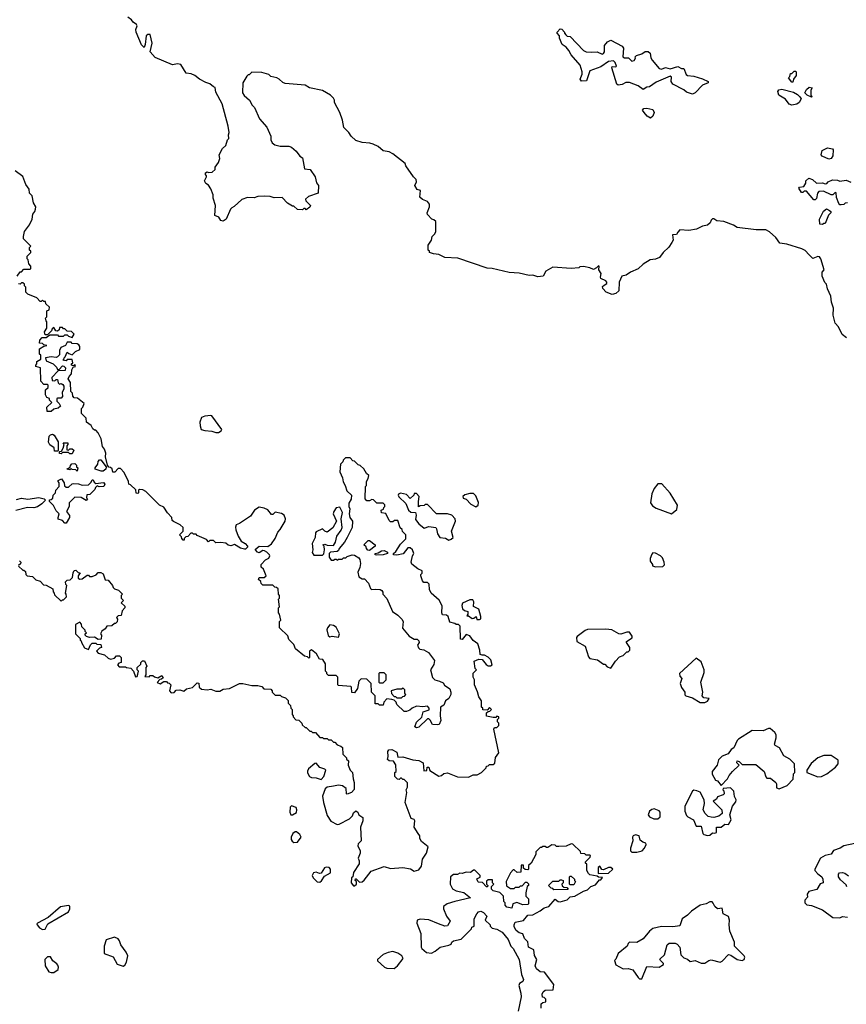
# Model space of a CAD drawing. Extents: x 1861455 to 2058065, y 200073 to 437907.
# Tile 366 of 574: x 1999170 to 2005846, y 290894 to 298845. Entities that reach past the tile are written whole.
import ezdxf

# ---------------------------------------------------------------- set-up
doc = ezdxf.new("R2010")
doc.units = 0

msp = doc.modelspace()

# ---------------------------------------------------------------- linework, layer by layer
at = {"layer": '0CON05XD'}
for points in [[(2005847.5, 296275), (2005813.9, 296303.9), (2005782.5, 296365), (2005757.5, 296395), (2005739.3, 296459.3), (2005742.5, 296515), (2005727.5, 296565), (2005721.7, 296611.7), (2005693, 296673), (2005685, 296710), (2005673.3, 296723.3), (2005652.5, 296775), (2005652.5, 296805), (2005667.5, 296825), (2005640, 296915), (2005629.1, 296929.1), (2005615, 296934), (2005575, 296916.7), (2005545, 296946.7), (2005515, 296980), (2005487.5, 296995), (2005365, 297032.5), (2005309.3, 297039.3), (2005276.2, 297085), (2005225, 297131.2), (2005195, 297148), (2005117, 297147), (2004965, 297166.7), (2004935, 297186.2), (2004855.8, 297215.8), (2004800.7, 297220.7), (2004775.9, 297235.9), (2004765, 297236.2), (2004753.9, 297226.1), (2004747.5, 297205), (2004725, 297186.7), (2004685, 297176.7), (2004636.4, 297153.6), (2004575, 297142.5), (2004503, 297147), (2004485, 297130), (2004475, 297110), (2004441.7, 297108.3), (2004447.5, 297065), (2004437.5, 297045), (2004413, 297007), (2004367.5, 296965), (2004337.5, 296925), (2004305, 296912.5), (2004263, 296907), (2004205, 296870), (2004166.1, 296833.9), (2004103, 296807), (2004067.5, 296782.5), (2004034, 296775), (2004012.5, 296725), (2004008.8, 296655), (2003985, 296633.8), (2003955, 296626.2), (2003907.5, 296645), (2003880, 296675), (2003878.3, 296691.7), (2003891.7, 296701.7), (2003911.2, 296715), (2003912, 296725), (2003905, 296735.8), (2003863.8, 296755), (2003860, 296765), (2003867.5, 296795), (2003846.7, 296825), (2003850, 296855), (2003845, 296857.5), (2003829.3, 296840.7), (2003805, 296827.5), (2003775, 296842.5), (2003725, 296852.5), (2003695, 296850), (2003685, 296840), (2003625, 296836.7), (2003475, 296847.5), (2003420, 296815), (2003397, 296773), (2003355, 296767.5), (2003315, 296782.5), (2003285, 296780), (2003205, 296798.8), (2003124.1, 296804.1), (2002985, 296836), (2002945, 296838), (2002709.3, 296919.3), (2002605, 296923.8), (2002555, 296950), (2002513.6, 296953.6), (2002480, 296965), (2002480, 296975), (2002470, 296985), (2002470, 297025), (2002497.5, 297065), (2002502.5, 297095), (2002522.5, 297115), (2002532.5, 297135), (2002530, 297215), (2002515, 297230), (2002500, 297235), (2002463, 297273), (2002460, 297285), (2002481.2, 297335), (2002481.2, 297355), (2002465, 297377.5), (2002423, 297393), (2002403, 297413), (2002407.5, 297465), (2002380, 297475), (2002362.5, 297505), (2002376.4, 297536.4), (2002373.3, 297555), (2002350, 297575), (2002290, 297665), (2002282.5, 297685), (2002185, 297762.5), (2002155, 297776.7), (2002106.4, 297786.4), (2002065, 297820), (2002025, 297840), (2001998.3, 297848.3), (2001935, 297853.3), (2001885, 297870), (2001847.5, 297905), (2001827.5, 297935), (2001787.5, 297975), (2001776.7, 298035), (2001756.2, 298095), (2001712.5, 298175), (2001712.5, 298195), (2001705, 298210), (2001680, 298235), (2001615, 298272.5), (2001510, 298295), (2001476.4, 298316.4), (2001315, 298330), (2001295, 298337.5), (2001265.8, 298365.8), (2001245.9, 298375.9), (2001200, 298385), (2001181.7, 298401.7), (2001125, 298417.5), (2001045, 298420), (2001025, 298400), (2001015, 298400), (2001005, 298390), (2000972.5, 298335), (2000970, 298255), (2000983.6, 298233.6), (2001027.5, 298195), (2001047.5, 298155), (2001067.5, 298135), (2001106.7, 298045), (2001166.1, 297976.1), (2001197.5, 297905), (2001197.5, 297875), (2001210.7, 297850.7), (2001230, 297835), (2001275, 297823.3), (2001345, 297822.5), (2001365, 297816.7), (2001403, 297783), (2001433.6, 297743.6), (2001455, 297730), (2001471.7, 297641.7), (2001516.4, 297636.4), (2001556.7, 297575), (2001568.3, 297528.3), (2001582.5, 297505), (2001580, 297445), (2001503.3, 297416.7), (2001480, 297395), (2001481.7, 297381.7), (2001520, 297345), (2001515, 297330), (2001485, 297310), (2001475, 297320), (2001465, 297320), (2001455, 297310), (2001413, 297313), (2001385, 297340), (2001375, 297340), (2001333.6, 297363.6), (2001289.3, 297409.3), (2001225, 297407.5), (2001193, 297417), (2001145, 297420), (2001095, 297417.5), (2001065, 297407.5), (2001010.7, 297409.3), (2000965, 297392.5), (2000903, 297337), (2000883.6, 297326.4), (2000872.5, 297315), (2000837.5, 297235), (2000815, 297217.5), (2000795, 297223.3), (2000779.3, 297249.3), (2000747.5, 297265), (2000752.5, 297345), (2000732.5, 297405), (2000731.7, 297431.7), (2000715, 297480), (2000695, 297510), (2000673.6, 297523.6), (2000662.5, 297545), (2000680, 297575), (2000680, 297585), (2000670, 297595), (2000671.7, 297608.3), (2000685, 297617.5), (2000695, 297610), (2000725, 297612.5), (2000750, 297635), (2000750, 297655), (2000777, 297693), (2000787, 297723), (2000782.5, 297755), (2000807.5, 297805), (2000835, 297830), (2000850, 297875), (2000860, 297885), (2000856.7, 297915), (2000862.5, 297935), (2000853.3, 297985), (2000806.7, 298165), (2000755, 298260), (2000748.3, 298298.3), (2000735, 298302.5), (2000707, 298327), (2000675, 298336.7), (2000623.9, 298363.9), (2000585, 298393.3), (2000555, 298407.5), (2000515, 298412.5), (2000472.5, 298482.5), (2000445, 298488.9), (2000405, 298480.4), (2000265, 298540), (2000223.8, 298585), (2000240.8, 298655), (2000224.2, 298724.2), (2000205, 298725.4), (2000191.9, 298715), (2000184.2, 298645), (2000175, 298620), (2000155, 298641.2), (2000112.2, 298745), (2000107.7, 298765), (2000120.4, 298795), (2000115, 298807.3), (2000086.2, 298825), (2000074.7, 298845), (2000045, 298864.7)], [(2004605, 298242.5), (2004555, 298260), (2004535, 298277.5), (2004445, 298323.3), (2004433.1, 298345), (2004435, 298380), (2004425, 298388.8), (2004310.5, 298339.5), (2004257, 298303), (2004235, 298300), (2004205, 298280), (2004165, 298310), (2004095, 298337.5), (2004065, 298337.5), (2004035, 298322.5), (2004005, 298317.5), (2003992.5, 298325), (2003952.5, 298455), (2003955, 298467.5), (2003985, 298463.3), (2003989.3, 298470.7), (2003979.7, 298499.7), (2003965, 298513.3), (2003925, 298507.5), (2003862.5, 298465), (2003775, 298432.5), (2003749.3, 298350.7), (2003708.3, 298348.3), (2003697.5, 298365), (2003712.5, 298405), (2003713, 298423), (2003696.7, 298476.7), (2003625, 298560), (2003606.1, 298596.1), (2003583.3, 298623.3), (2003552.5, 298645), (2003530, 298695), (2003530, 298715), (2003510, 298735), (2003510, 298745), (2003535, 298770), (2003548.3, 298768.3), (2003570, 298745), (2003570, 298735), (2003581.7, 298721.7), (2003593, 298713), (2003615, 298710), (2003725, 298597.5), (2003745, 298586.7), (2003788.3, 298581.7), (2003835, 298586.7), (2003875, 298567.5), (2003885, 298572.5), (2003892.5, 298585), (2003893, 298637), (2003916.7, 298665), (2003945, 298680), (2004035, 298632.5), (2004046.7, 298615), (2004042.5, 298545), (2004055, 298537.5), (2004087, 298537), (2004115, 298511.2), (2004132.5, 298515), (2004142.5, 298535), (2004140, 298545), (2004153, 298557), (2004195, 298570), (2004221.2, 298588.8), (2004245, 298588.8), (2004261.2, 298575), (2004267.3, 298537.3), (2004277.5, 298517.5), (2004335, 298450), (2004355, 298446.2), (2004385, 298458.8), (2004425, 298448.8), (2004485, 298467.5), (2004515, 298450), (2004535, 298450), (2004553, 298403), (2004563.3, 298393.3), (2004615, 298390), (2004685, 298368), (2004730, 298345), (2004730, 298335), (2004685, 298317.5), (2004626.4, 298253.6), (2004605, 298242.5)], [(2005415, 298340), (2005405, 298340), (2005380, 298375), (2005390, 298385), (2005395, 298410), (2005405, 298410), (2005425, 298430), (2005435, 298430), (2005440, 298425), (2005440, 298395), (2005420, 298365), (2005415, 298340)], [(2005405, 298154.3), (2005385, 298164), (2005355, 298202), (2005300, 298235), (2005293.1, 298265), (2005300.7, 298279.3), (2005325, 298283.5), (2005418.8, 298258.8), (2005451.7, 298241.7), (2005471.5, 298221.5), (2005481.2, 298205), (2005464.3, 298175.7), (2005447, 298163), (2005405, 298154.3)], [(2005565, 298220), (2005530, 298235), (2005512.5, 298255), (2005525, 298280), (2005545, 298300), (2005570, 298295), (2005560, 298275), (2005560, 298235), (2005570, 298225), (2005565, 298220)], [(2004265, 298050), (2004237, 298067), (2004212.5, 298095), (2004200, 298115), (2004211.7, 298128.3), (2004235, 298130), (2004285, 298120), (2004293.3, 298095), (2004283.6, 298066.4), (2004265, 298050)], [(2005705, 297720), (2005652.3, 297742.3), (2005643.8, 297755), (2005652.3, 297787.7), (2005695, 297811.2), (2005735, 297802.5), (2005740, 297795), (2005738, 297745), (2005725, 297723.3), (2005705, 297720)], [(1999150, 296775), (1999175, 296810), (1999185, 296810), (1999205, 296830), (1999255, 296830), (1999260, 296835), (1999260, 296855), (1999243, 296873), (1999240, 296905), (1999230, 296915), (1999230, 296935), (1999260, 296965), (1999260, 296975), (1999250, 296985), (1999250, 297005), (1999260, 297015), (1999200, 297075), (1999200, 297095), (1999210, 297135), (1999250.7, 297189.3), (1999272.5, 297235), (1999277.5, 297275), (1999292.5, 297295), (1999297.5, 297315), (1999300, 297335), (1999282.5, 297365), (1999271.7, 297421.7), (1999250, 297445), (1999247, 297477), (1999220, 297515), (1999195, 297580), (1999133.6, 297623.6)], [(2005855, 297367.5), (2005837, 297363), (2005825, 297353.3), (2005805, 297350), (2005795, 297350), (2005785, 297360), (2005768.3, 297408.3), (2005765, 297447.5), (2005755, 297450), (2005738.3, 297431.7), (2005725, 297430), (2005661.7, 297461.7), (2005625, 297457.5), (2005612.5, 297445), (2005605, 297400), (2005595, 297390), (2005585, 297390), (2005525, 297460), (2005505, 297460), (2005495, 297450), (2005485, 297450), (2005462.5, 297485), (2005468.3, 297491.7), (2005502.5, 297497.5), (2005520, 297525), (2005520, 297545), (2005543.8, 297566.2), (2005573.3, 297555), (2005605, 297526.2), (2005655, 297527.5), (2005675, 297520), (2005688.3, 297521.7), (2005700, 297535), (2005735, 297552.5), (2005775, 297550), (2005795, 297540), (2005845, 297550), (2005882.3, 297532.3)], [(2005655, 297190), (2005633, 297193), (2005630, 297235), (2005661.7, 297298.3), (2005685, 297317.5), (2005710, 297305), (2005720, 297295), (2005720, 297285), (2005703, 297267), (2005675, 297200), (2005665, 297200), (2005655, 297190)], [(1999405, 296310), (1999395, 296300), (1999375, 296300), (1999370, 296325), (1999390, 296355), (1999390, 296405), (1999383, 296413), (1999380, 296435), (1999390, 296445), (1999390, 296495), (1999408.3, 296501.7), (1999410, 296525), (1999381.7, 296551.7), (1999378.3, 296568.3), (1999365, 296570), (1999355, 296580), (1999345, 296570), (1999335, 296570), (1999308.3, 296598.3), (1999235, 296630), (1999220, 296645), (1999220, 296685), (1999210, 296695), (1999208.3, 296708.3), (1999195, 296720), (1999185, 296720), (1999175, 296710), (1999161.7, 296711.7)], [(2001985, 295140), (2001990, 295165), (2001970.7, 295180.7), (2001949.3, 295219.3), (2001920, 295245), (2001905, 295250), (2001875, 295280), (2001861.7, 295281.7), (2001838.3, 295308.3), (2001801.7, 295308.3), (2001781.7, 295288.3), (2001780, 295275), (2001762.5, 295255), (2001756.7, 295195), (2001777.5, 295145), (2001783, 295113), (2001800, 295085), (2001811.7, 295041.7), (2001850, 295005), (2001847, 294973), (2001828.3, 294941.7), (2001827.5, 294915), (2001837.5, 294895), (2001832.5, 294855), (2001837.5, 294825), (2001857.5, 294795), (2001856.7, 294745), (2001816.1, 294663.9), (2001792.5, 294625), (2001750, 294575), (2001745, 294560), (2001735, 294550), (2001680, 294545), (2001670, 294535), (2001670, 294505), (2001685, 294480), (2001705, 294480), (2001715, 294490), (2001725, 294490), (2001735, 294480), (2001745, 294490), (2001775, 294490), (2001785, 294500), (2001805, 294500), (2001815, 294510), (2001855, 294523.3), (2001875, 294520), (2001908.6, 294498.6), (2001918.8, 294485), (2001922.5, 294455), (2001918.8, 294421.2), (2001900, 294385), (2001910, 294345), (2001935, 294330), (2001955, 294330), (2001987.5, 294295), (2002003, 294253), (2002013, 294243), (2002045, 294246.7), (2002083, 294243), (2002095.9, 294235.9), (2002103, 294223), (2002102.5, 294205), (2002135, 294170), (2002180, 294065), (2002225, 294037.5), (2002257.5, 294005), (2002267.5, 293985), (2002263, 293933), (2002317, 293867), (2002355, 293842.5), (2002381.7, 293841.7), (2002395, 293830), (2002397.5, 293815), (2002382.5, 293795), (2002391.7, 293771.7), (2002402.5, 293762.5), (2002435, 293757.5), (2002472.5, 293735), (2002519.5, 293669.5), (2002515, 293637.5), (2002487.5, 293595), (2002503.9, 293533.9), (2002523.8, 293513.8), (2002560, 293505), (2002589.3, 293489.3), (2002600.7, 293470.7), (2002643, 293443), (2002653.3, 293415), (2002652.5, 293395), (2002637.5, 293365), (2002610, 293345), (2002595, 293310), (2002570, 293295), (2002567.5, 293225), (2002572.5, 293185), (2002557.5, 293155), (2002545, 293150), (2002503, 293153), (2002485, 293190), (2002475, 293200), (2002465, 293200), (2002395, 293132.5), (2002375, 293127.5), (2002362.5, 293135), (2002375, 293172.5), (2002417, 293213), (2002430, 293255), (2002477, 293273), (2002477.5, 293285), (2002465, 293302.5), (2002425, 293297.5), (2002375, 293302.5), (2002340, 293285), (2002321.7, 293268.3), (2002295, 293257.5), (2002275, 293257.5), (2002217.5, 293315), (2002210, 293335), (2002195, 293350), (2002177, 293357), (2002135, 293360), (2002110, 293335), (2002105, 293310), (2002075, 293310), (2002065, 293320), (2002041.7, 293321.7), (2002040, 293385), (2002012.5, 293415), (2002010, 293485), (2001975, 293520), (2001928.3, 293521.7), (2001910, 293505), (2001897.5, 293445), (2001875, 293410), (2001851.7, 293411.7), (2001850, 293455), (2001845, 293460), (2001745, 293470), (2001740, 293475), (2001740, 293535), (2001725, 293550), (2001665, 293550), (2001651.7, 293561.7), (2001650, 293575), (2001640, 293585), (2001640, 293645), (2001618.3, 293678.3), (2001591.7, 293681.7), (2001567.5, 293725), (2001527, 293757), (2001510, 293745), (2001510, 293695), (2001505, 293690), (2001495, 293700), (2001470, 293705), (2001397.5, 293765), (2001385, 293800), (2001345, 293840), (2001335, 293870), (2001270, 293935), (2001270, 293985), (2001280, 293995), (2001270, 294045), (2001260, 294055), (2001260, 294095), (2001267.5, 294105), (2001260, 294165), (2001270, 294175), (2001270, 294195), (2001260, 294205), (2001258.3, 294248.3), (2001245, 294260), (2001231.7, 294261.7), (2001215, 294280), (2001135, 294280), (2001121.7, 294291.7), (2001118.3, 294308.3), (2001100, 294325), (2001105, 294340), (2001145, 294340), (2001160, 294355), (2001138.3, 294408.3), (2001120, 294425), (2001120, 294445), (2001155, 294482.5), (2001183, 294497), (2001190, 294515), (2001187.5, 294525), (2001166.4, 294546.4), (2001147, 294557), (2001135, 294560), (2001105, 294540), (2001090, 294545), (2001073, 294567), (2001105, 294592.5), (2001175, 294590), (2001205, 294612.5), (2001233.3, 294655), (2001253.9, 294706.1), (2001275, 294727.5), (2001313.3, 294795), (2001317.5, 294815), (2001307.5, 294845), (2001285, 294856.7), (2001235, 294867.5), (2001215, 294850), (2001205, 294850), (2001175, 294887.5), (2001145, 294901.2), (2001105, 294908), (2001066.7, 294885), (2001035, 294836.7), (2000945, 294776.7), (2000917.5, 294765), (2000912.5, 294747.5), (2000915.8, 294725), (2000935.8, 294675), (2000960, 294635), (2000992.5, 294615), (2001010, 294595), (2001010, 294585), (2000995, 294570), (2000985, 294570), (2000955, 294577.5), (2000905, 294606.2), (2000875, 294597.5), (2000855, 294602.5), (2000835, 294616.7), (2000795, 294622.5), (2000755, 294620), (2000735, 294640), (2000705, 294640), (2000695, 294630), (2000678.3, 294648.3), (2000605, 294680), (2000595, 294690), (2000575, 294690), (2000565, 294700), (2000551.7, 294698.3), (2000528.3, 294671.7), (2000511.7, 294668.3), (2000500, 294655), (2000498.3, 294641.7), (2000491.7, 294641.7), (2000480, 294655), (2000478.3, 294668.3), (2000460, 294685), (2000490, 294715), (2000490, 294745), (2000467, 294767), (2000411.7, 294791.7), (2000401.7, 294801.7), (2000400, 294825), (2000363.6, 294863.6), (2000335, 294907.5), (2000300, 294925), (2000190, 295035), (2000165, 295047.5), (2000138.3, 295051.7), (2000130, 295045), (2000130, 295025), (2000125, 295020), (2000111.7, 295021.7), (2000108.3, 295048.3), (2000065, 295090), (2000052.5, 295095), (2000050, 295115), (2000015, 295190), (1999985, 295220), (1999965, 295220), (1999938.3, 295191.7), (1999921.7, 295191.7), (1999918.3, 295218.3), (1999905, 295230), (1999891.7, 295231.7), (1999878.3, 295248.3), (1999862.5, 295315), (1999866.7, 295345), (1999855.9, 295375.9), (1999838.3, 295398.3), (1999829.3, 295459.3), (1999805, 295510), (1999785, 295530), (1999775, 295530), (1999761.7, 295541.7), (1999748.3, 295568.3), (1999710, 295595), (1999707, 295627), (1999670, 295665), (1999670, 295705), (1999680, 295715), (1999690, 295745), (1999638.3, 295788.3), (1999611.7, 295791.7), (1999600, 295805), (1999598.3, 295828.3), (1999583, 295843), (1999580, 295915), (1999562.5, 295945), (1999570, 295965), (1999590, 295985), (1999592.5, 296017.5), (1999601.7, 296038.3), (1999620, 296045), (1999615, 296060), (1999605, 296050), (1999590, 296055), (1999590, 296065), (1999600, 296075), (1999595, 296100), (1999555, 296100), (1999545, 296090), (1999520, 296095), (1999528.3, 296101.7), (1999530, 296115), (1999538.3, 296121.7), (1999555, 296160), (1999568.3, 296148.3), (1999595, 296140), (1999620, 296165), (1999657, 296183), (1999657.5, 296205), (1999649.3, 296219.3), (1999635, 296227.5), (1999595, 296230), (1999585, 296240), (1999555, 296240), (1999540, 296215), (1999501.7, 296198.3), (1999492.5, 296175), (1999491.7, 296138.3), (1999477, 296123), (1999465, 296117.5), (1999425, 296122.5), (1999380, 296115), (1999385, 296090), (1999440, 296065), (1999468.3, 296038.3), (1999475, 296020), (1999488.3, 296021.7), (1999515, 296050), (1999528.3, 296048.3), (1999540, 296035), (1999538.3, 296011.7), (1999481.7, 296008.3), (1999430, 295955), (1999431.7, 295931.7), (1999455, 295930), (1999465, 295940), (1999475, 295940), (1999481.7, 295911.7), (1999492.5, 295902.5), (1999505, 295907.5), (1999520, 295900), (1999526.4, 295886.4), (1999526.4, 295863.6), (1999512.5, 295835), (1999517.5, 295802.5), (1999505, 295790), (1999475, 295790), (1999470, 295785), (1999470, 295765), (1999490, 295745), (1999500, 295725), (1999481.7, 295708.3), (1999445, 295700), (1999425, 295680), (1999391.7, 295681.7), (1999390, 295715), (1999430, 295755), (1999411.7, 295771.7), (1999410, 295785), (1999390, 295795), (1999380, 295815), (1999380, 295855), (1999400, 295875), (1999400, 295895), (1999395, 295900), (1999365, 295900), (1999340, 295925), (1999337.5, 296035), (1999300, 296045), (1999300, 296055), (1999310, 296065), (1999310, 296085), (1999340, 296105), (1999340, 296135), (1999330, 296145), (1999331.7, 296188.3), (1999365, 296210), (1999390, 296215), (1999365, 296220), (1999355, 296230), (1999331.7, 296231.7), (1999333, 296257), (1999351.7, 296278.3), (1999385, 296280), (1999415, 296300), (1999475, 296300), (1999485, 296290), (1999525, 296290), (1999535, 296300), (1999555, 296300), (1999565, 296290), (1999595, 296280), (1999610, 296305), (1999588.3, 296328.3), (1999555, 296330), (1999535, 296350), (1999525, 296350), (1999515, 296360), (1999491.7, 296358.3), (1999488.3, 296341.7), (1999475, 296330), (1999461.7, 296331.7), (1999445, 296360), (1999431.7, 296348.3), (1999428.3, 296331.7), (1999405, 296310)], [(2000775, 295511.2), (2000797.5, 295525), (2000802.5, 295535), (2000722.5, 295645), (2000715, 295650), (2000665, 295643.8), (2000638.3, 295631.7), (2000626.2, 295595), (2000626.7, 295565), (2000637, 295537), (2000665, 295527.5), (2000723, 295523), (2000755, 295511.2), (2000775, 295511.2)], [(1999475, 295360), (1999451.7, 295361.7), (1999448.3, 295388.3), (1999413.3, 295413.3), (1999403, 295433), (1999408.3, 295481.7), (1999418.3, 295491.7), (1999435, 295497.5), (1999450, 295490), (1999480, 295435), (1999480, 295365), (1999475, 295360)], [(1999595, 295340), (1999575, 295340), (1999565, 295350), (1999515, 295350), (1999505, 295340), (1999491.7, 295341.7), (1999491.7, 295358.3), (1999508.3, 295361.7), (1999522.5, 295385), (1999530, 295415), (1999521.7, 295428.3), (1999558.3, 295428.3), (1999560, 295415), (1999550, 295405), (1999551.7, 295371.7), (1999565, 295370), (1999575, 295380), (1999595, 295380), (1999608.3, 295368.3), (1999595, 295340)], [(1999828.3, 295198.3), (1999780, 295215), (1999780, 295225), (1999802.5, 295255), (1999803, 295277), (1999815, 295290), (1999825, 295290), (1999870, 295235), (1999867.5, 295215), (1999845, 295200), (1999828.3, 295198.3)], [(1999635, 295200), (1999625, 295210), (1999593, 295213), (1999585, 295220), (1999575, 295210), (1999550, 295215), (1999578.3, 295231.7), (1999580, 295245), (1999591.7, 295258.3), (1999615, 295260), (1999628.3, 295248.3), (1999630, 295235), (1999640, 295225), (1999635, 295200)], [(1999335, 294310), (1999361.7, 294281.7), (1999385, 294280), (1999438.3, 294248.3), (1999440, 294225), (1999450, 294215), (1999451.7, 294201.7), (1999505, 294150), (1999515, 294160), (1999525, 294160), (1999547.5, 294185), (1999547, 294207), (1999540, 294215), (1999550, 294275), (1999543, 294283), (1999540, 294305), (1999555, 294320), (1999578.3, 294321.7), (1999598.3, 294341.7), (1999602.5, 294377.5), (1999611.7, 294398.3), (1999625, 294400), (1999641.7, 294381.7), (1999658.3, 294378.3), (1999642.5, 294355), (1999642.5, 294335), (1999655, 294327.5), (1999675, 294330), (1999715, 294360), (1999725, 294360), (1999735, 294350), (1999755, 294350), (1999788.3, 294361.7), (1999805, 294380), (1999825, 294380), (1999845, 294370), (1999861.7, 294321.7), (1999885, 294320), (1999920, 294275), (1999925, 294260), (1999935, 294250), (1999968.3, 294238.3), (2000000, 294205), (1999990, 294195), (1999990, 294175), (2000010, 294155), (1999990, 294135), (2000018.3, 294108.3), (2000020, 294095), (1999998.3, 294071.7), (1999990, 294035), (1999965, 294030), (1999951.7, 294018.3), (1999960, 294005), (1999958.3, 293981.7), (1999945, 293970), (1999935, 293970), (1999915, 293950), (1999873, 293947), (1999860, 293925), (1999833.6, 293906.4), (1999822.5, 293885), (1999830, 293875), (1999828.3, 293841.7), (1999805, 293840), (1999775, 293860), (1999735, 293857.5), (1999710, 293865), (1999700, 293875), (1999700, 293885), (1999710, 293895), (1999700, 293905), (1999700, 293915), (1999671.7, 293941.7), (1999670, 293965), (1999655, 293980), (1999620, 293960), (1999620, 293885), (1999658.3, 293848.3), (1999660, 293835), (1999668.3, 293828.3), (1999670, 293815), (1999695, 293772.5), (1999725, 293760), (1999741.7, 293798.3), (1999755, 293810), (1999785, 293810), (1999793, 293803), (1999825, 293800), (1999830, 293775), (1999815, 293770), (1999790, 293745), (1999805, 293730), (1999855, 293717.5), (1999885, 293690), (1999905, 293682.5), (1999935, 293690), (1999953, 293707), (1999977.5, 293707.5), (1999990, 293695), (1999990, 293655), (1999971.7, 293648.3), (1999960, 293635), (1999975, 293620), (2000025, 293620), (2000033, 293613), (2000068.3, 293608.3), (2000090, 293585), (2000105, 293540), (2000118.3, 293541.7), (2000125, 293560), (2000130, 293585), (2000120, 293595), (2000120, 293615), (2000148.3, 293641.7), (2000150, 293655), (2000161.7, 293668.3), (2000178.3, 293668.3), (2000197.5, 293625), (2000190, 293615), (2000190, 293555), (2000181.7, 293541.7), (2000215, 293540), (2000225, 293550), (2000245, 293550), (2000258.3, 293538.3), (2000285, 293530), (2000318.3, 293548.3), (2000328.3, 293531.7), (2000315, 293520), (2000301.7, 293518.3), (2000281.7, 293491.7), (2000305, 293482.5), (2000335, 293500), (2000355, 293500), (2000365, 293490), (2000378.3, 293488.3), (2000390, 293475), (2000380, 293425), (2000395, 293410), (2000417, 293413), (2000435, 293430), (2000465, 293432.5), (2000497, 293423), (2000518.3, 293441.7), (2000567, 293453), (2000605, 293490), (2000618.3, 293488.3), (2000620, 293455), (2000638.3, 293438.3), (2000685, 293432.5), (2000715, 293440), (2000755, 293422.5), (2000787, 293423), (2000815, 293440), (2000865, 293443.3), (2000946.4, 293483.6), (2000973.6, 293483.6), (2001045, 293467.5), (2001095, 293467.5), (2001125, 293460), (2001143, 293443), (2001198.3, 293438.3), (2001210, 293425), (2001210, 293415), (2001235, 293390), (2001275, 293390), (2001285, 293380), (2001318.3, 293368.3), (2001338.3, 293348.3), (2001340, 293325), (2001358.3, 293308.3), (2001360, 293285), (2001370, 293275), (2001370, 293235), (2001380, 293225), (2001380, 293215), (2001401.7, 293191.7), (2001425, 293190), (2001450, 293165), (2001451.7, 293151.7), (2001475, 293130), (2001485, 293130), (2001515, 293100), (2001525, 293100), (2001535, 293090), (2001558.3, 293088.3), (2001595, 293050), (2001615, 293050), (2001625, 293040), (2001655, 293040), (2001665, 293030), (2001685, 293030), (2001705, 293010), (2001715, 293010), (2001735, 292990), (2001765, 292980), (2001777, 292967), (2001780, 292915), (2001810, 292885), (2001810, 292875), (2001825, 292860), (2001822.5, 292825), (2001840, 292785), (2001857.5, 292765), (2001862.5, 292715), (2001872.5, 292685), (2001871.7, 292628.3), (2001850, 292605), (2001815, 292590), (2001810, 292595), (2001808.3, 292638.3), (2001778.3, 292658.3), (2001745, 292663.3), (2001705, 292656.7), (2001653, 292647), (2001637, 292633), (2001616.7, 292575), (2001623.9, 292523.9), (2001655, 292420), (2001684.1, 292374.1), (2001735, 292347.5), (2001751.7, 292348.3), (2001835, 292393.3), (2001857.5, 292415), (2001865, 292440), (2001885, 292457.5), (2001900, 292445), (2001910, 292425), (2001941.7, 292401.7), (2001942.5, 292375), (2001923.3, 292325), (2001927.5, 292215), (2001905, 292190), (2001900, 292175), (2001920, 292135), (2001920, 292115), (2001903.3, 292075), (2001911.7, 292051.7), (2001911.7, 292028.3), (2001865, 291960), (2001860, 291925), (2001850, 291915), (2001847.5, 291875), (2001865, 291850), (2001875, 291850), (2001890, 291865), (2001890, 291885), (2001880, 291895), (2001881.7, 291908.3), (2001888.3, 291908.3), (2001915, 291880), (2001935, 291882.5), (2001953, 291897), (2002009.3, 291970.7), (2002115, 292007.5), (2002165, 291992), (2002265, 292000), (2002327, 291987), (2002355, 291970), (2002395, 291980), (2002415, 292010), (2002423.6, 292066.4), (2002456.2, 292113.8), (2002470, 292165), (2002415, 292210), (2002403, 292233), (2002402.5, 292255), (2002387.5, 292275), (2002357.5, 292325), (2002362.5, 292375), (2002355, 292387.5), (2002332.5, 292395), (2002282.5, 292525), (2002297.5, 292605), (2002292.5, 292625), (2002301.7, 292648.3), (2002301.7, 292681.7), (2002275, 292710), (2002265, 292710), (2002255, 292720), (2002245, 292720), (2002235, 292710), (2002223, 292713), (2002200, 292735), (2002200, 292765), (2002210, 292775), (2002207, 292827), (2002188.3, 292858.3), (2002155, 292860), (2002141.7, 292871.7), (2002147.5, 292895), (2002142.5, 292935), (2002151.7, 292948.3), (2002175, 292952.5), (2002215, 292930), (2002225, 292890), (2002265, 292893.3), (2002345, 292868), (2002395, 292862.5), (2002430, 292845), (2002435, 292780), (2002458.3, 292781.7), (2002461.7, 292808.3), (2002475, 292810), (2002481.7, 292781.7), (2002555, 292737.5), (2002576.7, 292743.3), (2002595, 292757.5), (2002625, 292762.5), (2002705, 292732.5), (2002795, 292727.5), (2002833, 292747), (2002865, 292747.5), (2002900, 292765), (2002936.4, 292803.6), (2002941.7, 292818.3), (2002955, 292820), (2002965, 292830), (2002995, 292830), (2003008.3, 292841.7), (2003013, 292887), (2003040, 292925), (2003000, 293115), (2003005, 293130), (2003025, 293130), (2003040, 293145), (2003040, 293165), (2003030, 293175), (2003030, 293195), (2003040, 293205), (2003040, 293215), (2003025, 293220), (2003015, 293210), (2002995, 293210), (2002941.7, 293221.7), (2002941.7, 293248.3), (2002955, 293260), (2002968.3, 293261.7), (2002980, 293275), (2002965, 293290), (2002945, 293270), (2002911.7, 293271.7), (2002910, 293285), (2002900, 293295), (2002900, 293345), (2002878.3, 293378.3), (2002866.7, 293416.7), (2002843.6, 293473.6), (2002842.5, 293515), (2002832.5, 293535), (2002833, 293567), (2002860, 293595), (2002850, 293605), (2002840, 293665), (2002878.3, 293681.7), (2002905, 293680), (2002937, 293637), (2002955, 293627.5), (2002973, 293627), (2002987.5, 293635), (2002976.7, 293675), (2002955, 293697.5), (2002925, 293712.5), (2002905, 293712.5), (2002890, 293720), (2002887.5, 293755), (2002870, 293805), (2002831.7, 293831.7), (2002805, 293870), (2002775, 293880), (2002745, 293840), (2002731.7, 293841.7), (2002728.3, 293948.3), (2002715, 293960), (2002695, 293960), (2002685, 293970), (2002645, 293980), (2002630, 294025), (2002617, 294037), (2002585, 294040), (2002580, 294055), (2002581.7, 294111.7), (2002557, 294157), (2002492.5, 294215), (2002480, 294245), (2002478.3, 294288.3), (2002465, 294300), (2002435, 294300), (2002423, 294313), (2002410, 294355), (2002410, 294365), (2002420, 294375), (2002420, 294395), (2002385, 294410), (2002338.3, 294448.3), (2002332.5, 294465), (2002342.5, 294515), (2002352.5, 294535), (2002343, 294563), (2002325, 294580), (2002305, 294580), (2002267, 294533), (2002215, 294520), (2002190, 294525), (2002190, 294535), (2002208.3, 294551.7), (2002245, 294610), (2002288.3, 294651.7), (2002290, 294685), (2002261.7, 294711.7), (2002258.3, 294728.3), (2002243, 294743), (2002225, 294800), (2002198.3, 294801.7), (2002185, 294790), (2002165, 294790), (2002155, 294800), (2002128.3, 294858.3), (2002091.7, 294861.7), (2002090, 294885), (2002108.3, 294891.7), (2002110, 294905), (2002120, 294915), (2002118.3, 294928.3), (2002105, 294940), (2002055, 294940), (2002027, 294967), (2002015, 294970), (2001995, 294960), (2001975, 294960), (2001960, 294975), (2001962.5, 295075), (2001970, 295085), (2001970, 295115), (2001985, 295140)], [(1999545, 294780), (1999535, 294780), (1999515, 294800), (1999481.7, 294811.7), (1999480, 294825), (1999490, 294855), (1999465, 294880), (1999443, 294923), (1999410, 294955), (1999411.7, 294968.3), (1999425, 294970), (1999438.3, 294981.7), (1999440, 295005), (1999460, 295025), (1999463, 295047), (1999490, 295075), (1999490, 295105), (1999480, 295115), (1999480, 295125), (1999508.3, 295138.3), (1999530, 295105), (1999531.7, 295081.7), (1999545, 295070), (1999565, 295070), (1999595, 295097.5), (1999605, 295100), (1999645, 295097.5), (1999675, 295087.5), (1999725, 295090), (1999748.3, 295111.7), (1999755, 295130), (1999765, 295130), (1999771.7, 295111.7), (1999785, 295100), (1999848.3, 295108.3), (1999857.5, 295095), (1999850, 295075), (1999812.5, 295072.5), (1999795, 295080), (1999781.7, 295068.3), (1999778.3, 295051.7), (1999738.3, 295011.7), (1999711.7, 295008.3), (1999710, 294985), (1999717.5, 294975), (1999708.3, 294961.7), (1999667, 294987), (1999615, 294990), (1999570, 294945), (1999570, 294915), (1999547.5, 294875), (1999571.7, 294841.7), (1999572.5, 294825), (1999545, 294780)], [(2004435, 294853.8), (2004478.8, 294891.2), (2004483.3, 294925), (2004425, 295022.5), (2004356.1, 295096.1), (2004325, 295097.5), (2004295, 295060), (2004275, 295017.5), (2004266.2, 294945), (2004280.5, 294920.5), (2004310.3, 294900.3), (2004435, 294853.8)], [(1999145, 294970), (1999185, 294982.5), (1999235, 294973.3), (1999325, 294987.5), (1999367, 294977), (1999380, 294965), (1999350, 294935), (1999315, 294912.5), (1999285, 294902.5), (1999233.6, 294906.4), (1999138.3, 294881.7)], [(2002635, 294643.3), (2002655, 294650), (2002670, 294665), (2002657.5, 294715), (2002690, 294795), (2002686.7, 294815), (2002660, 294845), (2002625, 294856.2), (2002536.1, 294856.1), (2002465, 294930), (2002445, 294930), (2002437, 294923), (2002405, 294920), (2002391.7, 294911.7), (2002390, 294955), (2002397.5, 294995), (2002375, 295020), (2002355, 295020), (2002352.5, 295005), (2002325, 294980), (2002295, 295010), (2002245, 295020.8), (2002230, 295015), (2002226, 295005), (2002231.1, 294991.1), (2002288.8, 294938.8), (2002310, 294885), (2002328.3, 294868.3), (2002366.7, 294866.7), (2002373.3, 294845), (2002368.3, 294808.3), (2002393.8, 294773.8), (2002438.3, 294738.3), (2002475, 294752.5), (2002530, 294745), (2002537.5, 294735), (2002544.1, 294694.1), (2002563.1, 294663.1), (2002608, 294658), (2002635, 294643.3)], [(2002855, 294912.5), (2002872.5, 294925), (2002876.4, 294946.4), (2002855, 295000), (2002835, 295020), (2002805, 295020), (2002765, 295007.5), (2002750, 294995), (2002751.7, 294981.7), (2002775, 294972.5), (2002815, 294933.8), (2002855, 294912.5)], [(2001615, 294520), (2001627, 294533), (2001632.5, 294565), (2001630, 294595), (2001620, 294605), (2001635, 294610), (2001652.5, 294602.5), (2001705, 294600), (2001720, 294625), (2001731.2, 294675), (2001767.2, 294722.8), (2001776, 294745), (2001766.7, 294815), (2001776.2, 294865), (2001755, 294910), (2001725.9, 294904.1), (2001708.8, 294875), (2001703.3, 294855), (2001730, 294795), (2001698.3, 294741.7), (2001655, 294706.2), (2001633.9, 294713.9), (2001615, 294732.5), (2001565, 294710), (2001558.3, 294701.7), (2001557.5, 294665), (2001533.3, 294615), (2001537.5, 294565), (2001533, 294543), (2001545, 294520), (2001615, 294520)], [(2001995, 294560), (2001981.7, 294561.7), (2001970, 294575), (2001968.3, 294588.3), (2001950, 294605), (2001985, 294640), (2001995, 294640), (2002040, 294605), (2002040, 294595), (2001995, 294560)], [(2002055, 294520), (2002040, 294525), (2002040, 294535), (2002065, 294540), (2002093, 294557), (2002115, 294557.5), (2002140, 294545), (2002140, 294535), (2002105, 294523.3), (2002055, 294520)], [(2004305, 294427.5), (2004365, 294430), (2004377, 294443), (2004376.4, 294463.6), (2004360.7, 294500.7), (2004346.1, 294516.1), (2004305, 294537.5), (2004285, 294540), (2004275, 294530), (2004262.5, 294495), (2004263, 294473), (2004280, 294445), (2004280, 294435), (2004305, 294427.5)], [(1999170, 294475), (1999180, 294465), (1999178.3, 294451.7), (1999161.7, 294438.3)], [(1999161.7, 294431.7), (1999195, 294400), (1999205, 294400), (1999218.3, 294388.3), (1999220, 294365), (1999230, 294355), (1999275, 294350), (1999301.7, 294321.7), (1999335, 294310)], [(2002885, 294001.2), (2002893.6, 294006.4), (2002896, 294025), (2002877.5, 294085), (2002836.4, 294106.4), (2002838, 294145), (2002831.2, 294161.2), (2002805, 294161.2), (2002747.5, 294132.5), (2002742.5, 294115), (2002747.1, 294087.1), (2002763.9, 294073.9), (2002790, 294065), (2002790, 294045), (2002781.7, 294031.7), (2002795, 294030), (2002825, 294010), (2002838.3, 294011.7), (2002857, 294027), (2002862.5, 294002.5), (2002885, 294001.2)], [(2001745, 293860), (2001752.5, 293885), (2001725, 293940), (2001705, 293952.5), (2001675, 293957.5), (2001656.7, 293935), (2001652.3, 293917.7), (2001661.7, 293871.7), (2001675, 293862.5), (2001695, 293866.7), (2001745, 293860)], [(2003945, 293610), (2003982.5, 293665), (2004015, 293700), (2004045, 293710), (2004075, 293740), (2004085, 293740), (2004097, 293753), (2004097.5, 293775), (2004070, 293815), (2004070, 293825), (2004117, 293853), (2004117, 293867), (2004095, 293900), (2004075, 293900), (2004025, 293882.5), (2004010, 293885), (2003953, 293917), (2003905, 293922.5), (2003755, 293920), (2003736.4, 293913.6), (2003672.5, 293865), (2003667.5, 293855), (2003670, 293825), (2003737.5, 293785), (2003765, 293700), (2003775, 293687.5), (2003837, 293677), (2003885, 293640), (2003895, 293640), (2003915, 293620), (2003945, 293610)], [(2004705, 293332.5), (2004725, 293343.3), (2004737.5, 293365), (2004695, 293370), (2004682.5, 293385), (2004686.7, 293415), (2004672.5, 293495), (2004697, 293573), (2004697.5, 293595), (2004675, 293660), (2004635, 293690), (2004500, 293565), (2004502.5, 293545), (2004516.7, 293525), (2004503.3, 293485), (2004513.9, 293453.9), (2004542.5, 293415), (2004543, 293393), (2004550, 293385), (2004605, 293370), (2004665, 293332.5), (2004705, 293332.5)], [(2002105, 293490), (2002130, 293515), (2002130, 293555), (2002115, 293570), (2002075, 293570), (2002070, 293565), (2002070, 293495), (2002075, 293490), (2002105, 293490)], [(2002255, 293370), (2002265, 293380), (2002278.3, 293381.7), (2002290, 293395), (2002280, 293405), (2002280, 293435), (2002268.3, 293448.3), (2002255, 293440), (2002215, 293440), (2002170, 293425), (2002173, 293403), (2002195, 293380), (2002205, 293380), (2002215, 293370), (2002255, 293370)], [(2005305, 292633.3), (2005368.3, 292661.7), (2005418.3, 292711.7), (2005420, 292755), (2005430, 292765), (2005426.7, 292835), (2005390, 292875), (2005340.7, 292900.7), (2005306.4, 292966.4), (2005272.5, 292985), (2005267.5, 292995), (2005280, 293045), (2005279.3, 293069.3), (2005269.3, 293089.3), (2005231.7, 293121.7), (2005218.3, 293121.7), (2005175, 293102.5), (2005085, 293106.2), (2004976.7, 293035), (2004963.8, 293025), (2004936.7, 292965), (2004917, 292953), (2004893, 292917), (2004845, 292897.5), (2004815, 292867.5), (2004803.6, 292826.4), (2004762.5, 292775), (2004763, 292753), (2004790, 292705), (2004805, 292700), (2004835, 292660), (2004887.5, 292715), (2004899.3, 292740.7), (2004927.5, 292775), (2004980, 292825), (2004963, 292843), (2004965, 292860), (2004980, 292855), (2005005, 292830), (2005115, 292830), (2005182.5, 292775), (2005195, 292730), (2005205, 292720), (2005235, 292720), (2005276.4, 292686.4), (2005282.5, 292675), (2005281.7, 292641.7), (2005305, 292633.3)], [(2005615, 292730), (2005645, 292734), (2005690, 292755), (2005759.5, 292810.5), (2005780, 292835), (2005780, 292865), (2005725, 292902.5), (2005665, 292902.5), (2005616.7, 292885), (2005561.7, 292838.3), (2005526.7, 292785), (2005527.5, 292765), (2005615, 292730)], [(2001605, 292708.8), (2001625.9, 292734.1), (2001642.5, 292785), (2001633.6, 292793.6), (2001595, 292806.2), (2001565, 292842.5), (2001555, 292840), (2001503.3, 292795), (2001493.6, 292776.4), (2001494.1, 292764.1), (2001510, 292735), (2001525.8, 292725.8), (2001565, 292721.9), (2001605, 292708.8)], [(2004725, 292256.2), (2004745, 292261.1), (2004765, 292278.9), (2004785, 292276.2), (2004798.2, 292281.8), (2004798.8, 292325), (2004835, 292323.8), (2004865, 292348.1), (2004895, 292347.5), (2004916.7, 292385), (2004906.7, 292425), (2004926.4, 292493.6), (2004955, 292530), (2004957.5, 292545), (2004943.6, 292573.6), (2004937.5, 292615), (2004911.7, 292641.7), (2004851.7, 292638.3), (2004850, 292625), (2004857, 292617), (2004860, 292595), (2004852.5, 292585), (2004805, 292570), (2004798.3, 292551.7), (2004770, 292535), (2004840, 292465), (2004842.5, 292435), (2004817.7, 292412.3), (2004777.3, 292402.7), (2004755, 292405.7), (2004731.7, 292411.7), (2004706, 292435), (2004691.2, 292465), (2004700, 292515), (2004697.5, 292545), (2004666.4, 292606.4), (2004639.3, 292619.3), (2004615, 292622.5), (2004603.6, 292616.4), (2004542.5, 292495), (2004542.5, 292455), (2004555, 292420), (2004567.5, 292407.5), (2004613.3, 292385), (2004635, 292332.5), (2004675, 292332.5), (2004686.7, 292275), (2004696.2, 292265), (2004725, 292256.2)], [(2001375, 292423.3), (2001405, 292443.3), (2001410, 292465), (2001403, 292483), (2001365, 292497.5), (2001353.6, 292486.4), (2001353.3, 292445), (2001360, 292425), (2001375, 292423.3)], [(2004325, 292391.4), (2004343.1, 292406.9), (2004343.8, 292445), (2004336.2, 292456.2), (2004295, 292472.9), (2004275, 292466.9), (2004257.3, 292452.7), (2004246.5, 292425), (2004257.7, 292407.7), (2004291.9, 292391.9), (2004325, 292391.4)], [(2001385, 292200), (2001415, 292203.8), (2001443.8, 292245), (2001433.3, 292265), (2001405, 292286.7), (2001395, 292287.5), (2001376.4, 292273.6), (2001363.8, 292245), (2001363.3, 292225), (2001370.5, 292210.5), (2001385, 292200)], [(2004115, 292122.5), (2004155, 292123.3), (2004197.5, 292135), (2004215.8, 292154.2), (2004228.8, 292185), (2004225.9, 292195.9), (2004203, 292203), (2004180.9, 292220.9), (2004173.3, 292255), (2004145, 292263.8), (2004124, 292256), (2004120, 292245), (2004123.3, 292215), (2004102.5, 292155), (2004102.5, 292135), (2004115, 292122.5)], [(2003383, 290863), (2003381.7, 290898.3), (2003395, 290910), (2003420, 290915), (2003420, 290935), (2003405, 290950), (2003391.7, 290951.7), (2003390, 290975), (2003397.5, 290995), (2003415, 291007.5), (2003478.3, 291011.7), (2003483.3, 291055), (2003410, 291155), (2003375, 291157.5), (2003345, 291180), (2003333.3, 291205), (2003347.5, 291255), (2003328.3, 291288.3), (2003322.5, 291335), (2003280, 291355), (2003275, 291400), (2003247.5, 291425), (2003233, 291463), (2003205, 291472.5), (2003180.7, 291490.7), (2003165, 291520), (2003163.6, 291536.4), (2003173, 291557), (2003238.6, 291571.4), (2003275, 291613.3), (2003315, 291616.2), (2003375, 291648.1), (2003405, 291673.8), (2003443.3, 291685), (2003495, 291742.5), (2003520, 291725), (2003535, 291721.9), (2003590.7, 291739.3), (2003615, 291762.5), (2003652.6, 291767.4), (2003725, 291809.2), (2003755, 291820), (2003783.9, 291846.1), (2003820.7, 291859.3), (2003851.7, 291898.3), (2003865, 291900), (2003878.3, 291918.3), (2003845, 291920), (2003835, 291930), (2003775, 291940), (2003765, 291950), (2003750, 291975), (2003750, 292025), (2003740, 292035), (2003740, 292045), (2003778.3, 292081.7), (2003780, 292095), (2003775, 292100), (2003745, 292100), (2003735, 292110), (2003701.7, 292111.7), (2003698.3, 292128.3), (2003638.3, 292188.3), (2003625, 292190), (2003585, 292172.5), (2003525, 292170), (2003505, 292170), (2003495, 292180), (2003468.3, 292181.7), (2003435, 292160), (2003425, 292160), (2003415, 292170), (2003395, 292170), (2003385, 292160), (2003375, 292160), (2003340, 292125), (2003340, 292105), (2003300, 292035), (2003280, 292015), (2003280, 291985), (2003275, 291980), (2003251.7, 291981.7), (2003240, 291995), (2003238.3, 292018.3), (2003221.7, 292018.3), (2003218.3, 291961.7), (2003188.3, 291958.3), (2003165, 291980), (2003155, 291980), (2003133, 291957), (2003100, 291885), (2003101.7, 291851.7), (2003135, 291830), (2003165, 291830), (2003175, 291840), (2003205, 291840), (2003215, 291850), (2003228.3, 291851.7), (2003255, 291880), (2003265, 291880), (2003278.3, 291868.3), (2003280, 291855), (2003270, 291845), (2003257.5, 291795), (2003258.3, 291768.3), (2003280, 291745), (2003280, 291705), (2003275, 291700), (2003235, 291697.5), (2003185, 291716.7), (2003153.3, 291706.7), (2003145, 291670), (2003105, 291680), (2003090, 291695), (2003090, 291715), (2003080, 291725), (2003078.3, 291768.3), (2003048.3, 291798.3), (2002995, 291810), (2002980, 291825), (2002980, 291845), (2003000, 291865), (2002990, 291875), (2002988.3, 291898.3), (2002955, 291900), (2002941.7, 291888.3), (2002940, 291865), (2002950, 291855), (2002948.3, 291841.7), (2002941.7, 291841.7), (2002908.3, 291878.3), (2002875, 291880), (2002870, 291885), (2002863, 291907), (2002888.3, 291921.7), (2002890, 291935), (2002845, 291977.5), (2002835, 291977.5), (2002811.7, 291958.3), (2002775, 291962.5), (2002745, 291950), (2002725, 291952.5), (2002705, 291942.5), (2002675, 291942.5), (2002650, 291925), (2002647.5, 291865), (2002665, 291827.5), (2002695, 291810), (2002756.7, 291796.7), (2002810, 291755), (2002684.2, 291725.8), (2002622.5, 291705), (2002593.3, 291685), (2002594.2, 291664.2), (2002618, 291605), (2002646.2, 291565), (2002625, 291527.5), (2002605, 291526.7), (2002553, 291543), (2002475, 291577.5), (2002405, 291582.5), (2002380, 291575), (2002378.3, 291548.3), (2002410, 291465), (2002412.5, 291355), (2002417.5, 291345), (2002455, 291313.3), (2002495, 291306.7), (2002525, 291322.5), (2002565, 291356.7), (2002637, 291373), (2002655, 291380), (2002660, 291395), (2002673, 291407), (2002735, 291420), (2002820, 291505), (2002821.7, 291518.3), (2002840, 291525), (2002840, 291585), (2002862.5, 291625), (2002875, 291640), (2002893.6, 291646.4), (2002915, 291636.7), (2002942.5, 291605), (2002930, 291575), (2002970, 291535), (2002970, 291525), (2002985, 291510), (2003025, 291500), (2003066.1, 291476.1), (2003116.4, 291416.4), (2003137.5, 291365), (2003156.1, 291346.1), (2003203.3, 291255), (2003223.3, 291135), (2003240, 291095), (2003235, 291077.5), (2003208, 291062), (2003201.2, 291045), (2003218.8, 290985), (2003221.2, 290955), (2003195, 290840)], [(2005915, 292192.5), (2005825, 292173.3), (2005795.9, 292154.1), (2005743.9, 292136.1), (2005725, 292107.5), (2005675, 292096.7), (2005636.7, 292073.3), (2005592.5, 291985), (2005592.5, 291975), (2005615, 291947.5), (2005647.5, 291925), (2005657.5, 291905), (2005660, 291875), (2005634, 291866), (2005608.3, 291821.7), (2005542.5, 291805), (2005530, 291785), (2005531.7, 291758.3), (2005510, 291735), (2005510, 291715), (2005528.3, 291698.3), (2005565, 291691.2), (2005655, 291656.2), (2005736.1, 291596.1), (2005795, 291593.3)], [(2001595, 291880), (2001609.1, 291890.9), (2001632.1, 291927.9), (2001681.2, 291955), (2001681.4, 291985), (2001668.8, 291998.8), (2001645, 292002.5), (2001633.1, 291996.9), (2001605, 291952.5), (2001590.7, 291950.7), (2001565, 291962.5), (2001542.5, 291955), (2001532.5, 291935), (2001540, 291915), (2001573.9, 291883.9), (2001595, 291880)], [(2003841.7, 291951.7), (2003925, 291952.5), (2003960, 291985), (2003945, 292000), (2003925, 292000), (2003885, 291980), (2003871.7, 291981.7), (2003855, 292010), (2003841.7, 291998.3), (2003841.7, 291951.7)], [(2005851.7, 291841.7), (2005845, 291860), (2005800, 291900), (2005783, 291923), (2005782.5, 291945), (2005790, 291955), (2005815, 291957.5), (2005835, 291952.5), (2005863, 291933)], [(2003485, 291820), (2003475, 291830), (2003461.7, 291831.7), (2003440, 291855), (2003475, 291890), (2003525, 291890), (2003535, 291900), (2003545, 291900), (2003560, 291895), (2003560, 291875), (2003550, 291865), (2003551.7, 291851.7), (2003565, 291840), (2003588.3, 291838.3), (2003600, 291825), (2003595, 291822.5), (2003485, 291820)], [(2003645, 291860), (2003615, 291860), (2003610, 291865), (2003610, 291925), (2003615, 291930), (2003625, 291930), (2003650, 291905), (2003650, 291895), (2003660, 291885), (2003645, 291860)], [(2004195, 291100), (2004235, 291200), (2004335, 291193.3), (2004370, 291215), (2004370, 291225), (2004345, 291247.5), (2004340.7, 291259.3), (2004377, 291293), (2004400, 291375), (2004415, 291387.5), (2004465, 291387.5), (2004479.3, 291379.3), (2004502.5, 291355), (2004510, 291295), (2004535, 291270), (2004565, 291260), (2004585, 291240), (2004625, 291247.5), (2004675, 291227.5), (2004705, 291226.7), (2004735, 291247.5), (2004755, 291253.3), (2004826.4, 291233.6), (2004845, 291242.5), (2004895, 291297.5), (2004915, 291292.5), (2004965, 291257.5), (2005005, 291247.5), (2005022.5, 291255), (2005026.7, 291275), (2005022.5, 291285), (2004943, 291363), (2004943.3, 291395), (2004906.2, 291485), (2004900, 291535), (2004903.3, 291575), (2004893.6, 291603.6), (2004852.5, 291625), (2004845, 291670), (2004805, 291666.2), (2004784.6, 291684.6), (2004772.3, 291712.3), (2004761.7, 291721.7), (2004745, 291721.2), (2004715, 291706), (2004665, 291694), (2004595, 291647.5), (2004565, 291613.8), (2004520, 291585), (2004500.7, 291529.3), (2004445, 291521.2), (2004355, 291523.8), (2004285, 291506.2), (2004256.7, 291485), (2004205, 291422.5), (2004155, 291392.5), (2004095, 291397.5), (2004083.9, 291386.1), (2004076.4, 291363.6), (2004002.5, 291305), (2003985, 291260), (2003973, 291247), (2003985, 291212.5), (2004045, 291180), (2004085, 291183.8), (2004122.5, 291172.5), (2004165, 291110), (2004175, 291100), (2004195, 291100)], [(1999355, 291497.5), (1999375, 291500), (1999397, 291543), (1999565, 291640), (1999576.2, 291665), (1999575, 291687.5), (1999565, 291693.3), (1999499.3, 291680.7), (1999400, 291595), (1999315, 291550), (1999310, 291545), (1999312.5, 291535), (1999330.7, 291510.7), (1999355, 291497.5)], [(2005795, 291593.3), (2005815, 291603.3), (2005855, 291597.5)], [(2000005, 291203.3), (2000019.5, 291210.5), (2000033.8, 291235), (2000043.8, 291285), (2000031.2, 291315), (1999986.7, 291375), (1999976.1, 291406.1), (1999965, 291422.5), (1999935, 291436.7), (1999870, 291415), (1999853.3, 291365), (1999852.5, 291305), (1999925, 291276.7), (1999958.3, 291218.3), (2000005, 291203.3)], [(2002195, 291183.3), (2002222.5, 291205), (2002267.5, 291265), (2002257.5, 291285), (2002225, 291306.7), (2002185, 291321.2), (2002145, 291314), (2002105, 291296.2), (2002060, 291255), (2002060, 291245), (2002117.5, 291195), (2002136.4, 291186.4), (2002195, 291183.3)], [(1999425, 291150), (1999445, 291151.2), (1999480, 291175), (1999483.8, 291195), (1999479.5, 291209.5), (1999471.7, 291221.7), (1999437.5, 291245), (1999418.3, 291278.3), (1999395, 291277.5), (1999373.3, 291255), (1999377.5, 291205), (1999407, 291157), (1999425, 291150)]]:
    msp.add_lwpolyline(points, dxfattribs=at)

doc.saveas('drawing.dxf')
